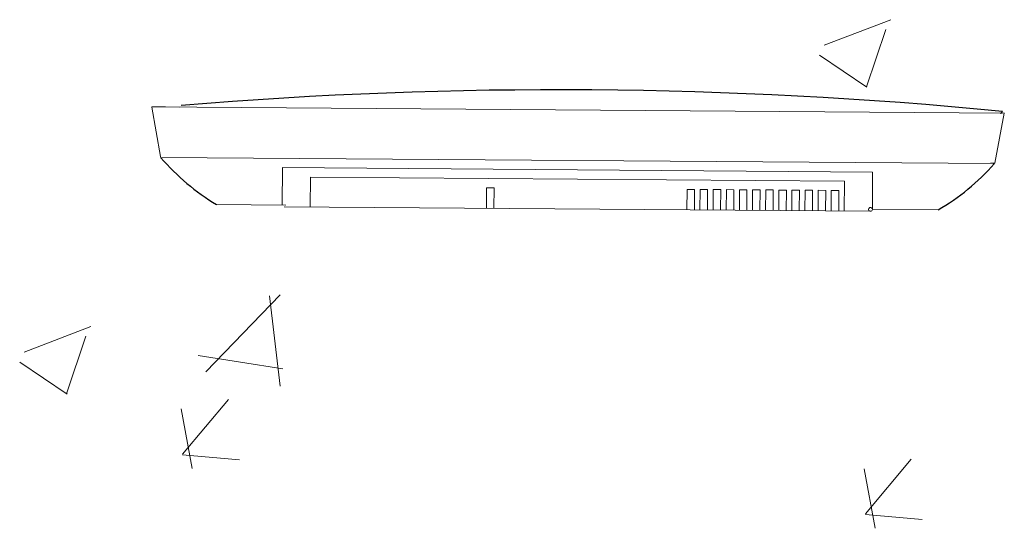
# Model space of a CAD drawing. Header units: feet. Extents: x 8 to 127, y 6 to 90.
# Tile 286 of 538: x 45.157 to 45.42, y 50.105 to 50.241. Entities that reach past the tile are written whole.
import ezdxf

# ---------------------------------------------------------------- set-up
doc = ezdxf.new("R2010")
doc.units = ezdxf.units.FT
doc.header["$MEASUREMENT"] = 0
doc.layers.add('MOBILIÁRIO2', color=250, linetype='Continuous')
doc.layers.add('NO ESPESSURA', color=250, linetype='Continuous')

msp = doc.modelspace()

# ---------------------------------------------------------------- linework, layer by layer
at = {"layer": 'MOBILIÁRIO2', "lineweight": 5}
for p, q in [((45.19236467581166, 50.21756642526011), (45.41984796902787, 50.21587605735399)), ((45.19236467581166, 50.21756642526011), (45.41984796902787, 50.21587605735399)), ((45.19976541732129, 50.21747994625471), (45.19236975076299, 50.21764614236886)), ((45.19976541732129, 50.21747994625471), (45.19236975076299, 50.21764614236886)), ((45.19237230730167, 50.21748721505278), (45.19472661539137, 50.20427060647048)), ((45.19237230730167, 50.21748721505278), (45.19472661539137, 50.20427060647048)), ((45.41727805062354, 50.20252939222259), (45.41983998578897, 50.21581396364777)), ((45.41727805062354, 50.20252939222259), (45.41983998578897, 50.21581396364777)), ((45.41884091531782, 50.21578348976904), (45.41940293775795, 50.21627962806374)), ((45.41884091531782, 50.21578348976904), (45.41940293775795, 50.21627962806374)), ((45.41984810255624, 50.21593911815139), (45.41884091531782, 50.21578348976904)), ((45.41984810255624, 50.21593911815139), (45.41884091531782, 50.21578348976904)), ((45.19472661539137, 50.20427060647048), (45.19484795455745, 50.20394408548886)), ((45.19472661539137, 50.20427060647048), (45.19484795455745, 50.20394408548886)), ((45.19477880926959, 50.20404818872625), (45.4172315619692, 50.20239505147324)), ((45.19477880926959, 50.20404818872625), (45.4172315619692, 50.20239505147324)), ((45.22725343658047, 50.20130777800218), (45.22717942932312, 50.19130805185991)), ((45.22725343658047, 50.20130777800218), (45.22717942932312, 50.19130805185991)), ((45.38471993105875, 50.20013559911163), (45.22725343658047, 50.20130777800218)), ((45.38471993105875, 50.20013559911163), (45.22725343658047, 50.20130777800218)), ((45.41716088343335, 50.2022919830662), (45.41628709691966, 50.20262407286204)), ((45.41628709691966, 50.20262407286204), (45.41727805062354, 50.20252939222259)), ((45.41716088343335, 50.2022919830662), (45.41628709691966, 50.20262407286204)), ((45.41628709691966, 50.20262407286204), (45.41727805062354, 50.20252939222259)), ((45.23466095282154, 50.1907526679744), (45.23472015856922, 50.19875244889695)), ((45.23466095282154, 50.1907526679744), (45.23472015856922, 50.19875244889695)), ((45.23472015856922, 50.19875244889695), (45.37721620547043, 50.19769106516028)), ((45.23472015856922, 50.19875244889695), (45.37721620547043, 50.19769106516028)), ((45.38464592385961, 50.19013587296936), (45.38471993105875, 50.20013559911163)), ((45.38464592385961, 50.19013587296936), (45.38471993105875, 50.20013559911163)), ((45.28170036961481, 50.19590468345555), (45.28165966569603, 50.19040483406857)), ((45.28170036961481, 50.19590468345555), (45.28165966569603, 50.19040483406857)), ((45.28370031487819, 50.19588988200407), (45.28170036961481, 50.19590468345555)), ((45.28370031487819, 50.19588988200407), (45.28170036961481, 50.19590468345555)), ((45.2836596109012, 50.19039003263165), (45.28370031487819, 50.19588988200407)), ((45.2836596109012, 50.19039003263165), (45.28370031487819, 50.19588988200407)), ((45.37721620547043, 50.19769106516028), (45.37715699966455, 50.18969128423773)), ((45.37721620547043, 50.19769106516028), (45.37715699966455, 50.18969128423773)), ((45.3351988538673, 50.19550196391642), (45.3351581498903, 50.19000211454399)), ((45.3351988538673, 50.19550196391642), (45.3351581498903, 50.19000211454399)), ((45.33719879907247, 50.1954871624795), (45.3351988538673, 50.19550196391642)), ((45.33719879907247, 50.1954871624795), (45.3351988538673, 50.19550196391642)), ((45.33715809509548, 50.18998731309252), (45.33719879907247, 50.1954871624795)), ((45.33715809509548, 50.18998731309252), (45.33719879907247, 50.1954871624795)), ((45.3386987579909, 50.1954760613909), (45.33865805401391, 50.18997621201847)), ((45.3386987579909, 50.1954760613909), (45.33865805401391, 50.18997621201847)), ((45.34069870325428, 50.19546125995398), (45.3386987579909, 50.1954760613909)), ((45.34069870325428, 50.19546125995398), (45.3386987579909, 50.1954760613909)), ((45.34065799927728, 50.189961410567), (45.34069870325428, 50.19546125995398)), ((45.34065799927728, 50.189961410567), (45.34069870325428, 50.19546125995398)), ((45.34219866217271, 50.19545015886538), (45.34215795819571, 50.18995030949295)), ((45.34219866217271, 50.19545015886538), (45.34215795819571, 50.18995030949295)), ((45.34419860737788, 50.19543535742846), (45.34219866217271, 50.19545015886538)), ((45.34419860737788, 50.19543535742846), (45.34219866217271, 50.19545015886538)), ((45.34415790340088, 50.18993550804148), (45.34419860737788, 50.19543535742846)), ((45.34415790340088, 50.18993550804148), (45.34419860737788, 50.19543535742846)), ((45.34569856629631, 50.19542425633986), (45.34565786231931, 50.18992440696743)), ((45.34569856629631, 50.19542425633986), (45.34565786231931, 50.18992440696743)), ((45.34769851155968, 50.19540945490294), (45.34569856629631, 50.19542425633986)), ((45.34769851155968, 50.19540945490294), (45.34569856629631, 50.19542425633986)), ((45.34765780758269, 50.18990960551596), (45.34769851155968, 50.19540945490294)), ((45.34765780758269, 50.18990960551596), (45.34769851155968, 50.19540945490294)), ((45.34919847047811, 50.19539835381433), (45.34915776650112, 50.18989850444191)), ((45.34919847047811, 50.19539835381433), (45.34915776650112, 50.18989850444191)), ((45.35119841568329, 50.19538355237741), (45.34919847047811, 50.19539835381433)), ((45.35119841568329, 50.19538355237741), (45.34919847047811, 50.19539835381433)), ((45.35115771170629, 50.18988370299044), (45.35119841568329, 50.19538355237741)), ((45.35115771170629, 50.18988370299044), (45.35119841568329, 50.19538355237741)), ((45.35269837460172, 50.19537245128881), (45.35265767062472, 50.18987260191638)), ((45.35269837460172, 50.19537245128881), (45.35265767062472, 50.18987260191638)), ((45.35469831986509, 50.19535764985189), (45.35269837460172, 50.19537245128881)), ((45.35469831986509, 50.19535764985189), (45.35269837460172, 50.19537245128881)), ((45.3546576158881, 50.18985780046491), (45.35469831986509, 50.19535764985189)), ((45.3546576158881, 50.18985780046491), (45.35469831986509, 50.19535764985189)), ((45.35619827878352, 50.19534654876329), (45.35615757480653, 50.18984669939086)), ((45.35619827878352, 50.19534654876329), (45.35615757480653, 50.18984669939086)), ((45.35819822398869, 50.19533174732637), (45.35619827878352, 50.19534654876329)), ((45.35819822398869, 50.19533174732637), (45.35619827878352, 50.19534654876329)), ((45.3581575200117, 50.18983189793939), (45.35819822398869, 50.19533174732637)), ((45.3581575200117, 50.18983189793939), (45.35819822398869, 50.19533174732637)), ((45.35969818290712, 50.19532064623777), (45.35965747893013, 50.18982079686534)), ((45.35969818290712, 50.19532064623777), (45.35965747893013, 50.18982079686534)), ((45.36169812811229, 50.19530584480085), (45.35969818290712, 50.19532064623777)), ((45.36169812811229, 50.19530584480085), (45.35969818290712, 50.19532064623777)), ((45.36165742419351, 50.18980599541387), (45.36169812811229, 50.19530584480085)), ((45.36165742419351, 50.18980599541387), (45.36169812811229, 50.19530584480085)), ((45.36319808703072, 50.19529474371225), (45.36315738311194, 50.18979489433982)), ((45.36319808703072, 50.19529474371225), (45.36315738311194, 50.18979489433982)), ((45.3651980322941, 50.19527994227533), (45.36319808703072, 50.19529474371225)), ((45.3651980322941, 50.19527994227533), (45.36319808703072, 50.19529474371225)), ((45.36515732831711, 50.1897800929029), (45.3651980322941, 50.19527994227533)), ((45.36515732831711, 50.1897800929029), (45.3651980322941, 50.19527994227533)), ((45.36669799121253, 50.19526884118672), (45.36665728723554, 50.1897689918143)), ((45.36669799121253, 50.19526884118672), (45.36665728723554, 50.1897689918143)), ((45.3686979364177, 50.19525403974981), (45.36669799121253, 50.19526884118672)), ((45.3686979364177, 50.19525403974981), (45.36669799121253, 50.19526884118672)), ((45.36865723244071, 50.18975419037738), (45.3686979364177, 50.19525403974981)), ((45.36865723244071, 50.18975419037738), (45.3686979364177, 50.19525403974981)), ((45.37019789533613, 50.1952429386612), (45.37015719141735, 50.18974308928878)), ((45.37019789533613, 50.1952429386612), (45.37015719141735, 50.18974308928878)), ((45.37219784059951, 50.19522813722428), (45.37019789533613, 50.1952429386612)), ((45.37219784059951, 50.19522813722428), (45.37019789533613, 50.1952429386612)), ((45.37215713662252, 50.18972828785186), (45.37219784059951, 50.19522813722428)), ((45.37215713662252, 50.18972828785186), (45.37219784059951, 50.19522813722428)), ((45.37369779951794, 50.19521703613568), (45.37365709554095, 50.18971718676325)), ((45.37369779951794, 50.19521703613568), (45.37365709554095, 50.18971718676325)), ((45.37569774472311, 50.19520223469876), (45.37369779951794, 50.19521703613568)), ((45.37569774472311, 50.19520223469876), (45.37369779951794, 50.19521703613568)), ((45.37565704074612, 50.18970238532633), (45.37569774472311, 50.19520223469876)), ((45.37565704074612, 50.18970238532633), (45.37569774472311, 50.19520223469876)), ((45.22817953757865, 50.1913006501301), (45.20966533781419, 50.19143767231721)), ((45.22767571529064, 50.19080436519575), (45.38414223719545, 50.18963958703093)), ((45.22767571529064, 50.19080436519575), (45.38414223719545, 50.18963958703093)), ((45.38464592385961, 50.19013587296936), (45.40216001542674, 50.19000625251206)), ((45.38464592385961, 50.19013587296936), (45.40216001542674, 50.19000625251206))]:
    msp.add_line(p, q, dxfattribs=at)
at = {"layer": 'MOBILIÁRIO2'}
for centre, radius, start, end in [((45.300830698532, 49.00723403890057), 1.214845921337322, 84.39886022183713, 94.75122580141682), ((45.300830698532, 49.00723403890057), 1.214845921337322, 84.39886022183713, 94.75122580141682), ((45.41934091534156, 50.21578348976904), 0.0004999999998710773, 0, 0), ((45.41934091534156, 50.21578348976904), 0.0004999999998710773, 0, 0), ((45.19522661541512, 50.20427060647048), 0.000499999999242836, 0, 0), ((45.19522661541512, 50.20427060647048), 0.000499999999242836, 0, 0), ((45.24145853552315, 50.24413660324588), 0.06154660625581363, 220.7713489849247, 238.8974728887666), ((45.24145853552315, 50.24413660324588), 0.06154660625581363, 220.7713489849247, 238.8974728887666), ((45.37115029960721, 50.24316998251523), 0.06154660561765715, 300.2544591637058, 318.3805830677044), ((45.37115029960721, 50.24316998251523), 0.06154660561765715, 300.2544591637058, 318.3805830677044), ((45.4167870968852, 50.20262407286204), 0.0004999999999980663, 0, 0), ((45.4167870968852, 50.20262407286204), 0.0004999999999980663, 0, 0)]:
    msp.add_arc(centre, radius, start, end, dxfattribs=at)
at = {"layer": 'MOBILIÁRIO2', "lineweight": 5}
msp.add_arc((45.38414593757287, 50.19013957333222), 0.0005, 0, 336.9561010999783, dxfattribs=at)
msp.add_arc((45.38414593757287, 50.19013957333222), 0.0005, 0, 336.9561010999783, dxfattribs=at)
at = {"layer": 'NO ESPESSURA', "linetype": 'Continuous', "lineweight": 5}
for p, q in [((45.37177540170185, 50.23396917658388), (45.38956010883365, 50.24079608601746)), ((45.38308678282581, 50.22284937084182), (45.38823695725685, 50.23819838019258)), ((45.37057011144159, 50.23131035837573), (45.38320464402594, 50.22278825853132)), ((45.20683302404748, 50.14676566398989), (45.22661670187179, 50.16738450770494)), ((45.22663609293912, 50.14293840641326), (45.22382987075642, 50.16706075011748)), ((45.15835891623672, 50.1520462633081), (45.17614362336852, 50.15887317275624)), ((45.16967036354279, 50.14092660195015), (45.17482053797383, 50.15627561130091)), ((45.20477382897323, 50.15113274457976), (45.22736372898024, 50.14762924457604)), ((45.15715369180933, 50.14938759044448), (45.16978822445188, 50.14086549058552)), ((45.20060511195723, 50.12483368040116), (45.21285021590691, 50.13942682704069)), ((45.20319128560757, 50.1209599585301), (45.20025438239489, 50.13688135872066)), ((45.20058597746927, 50.12461399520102), (45.21576798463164, 50.12328574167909)), ((45.38278978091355, 50.10889459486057), (45.39503488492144, 50.12348774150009)), ((45.38537539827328, 50.10502076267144), (45.3824384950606, 50.12094216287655)), ((45.38277064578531, 50.10867490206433), (45.39795265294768, 50.1073466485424))]:
    msp.add_line(p, q, dxfattribs=at)

doc.saveas('drawing.dxf')
